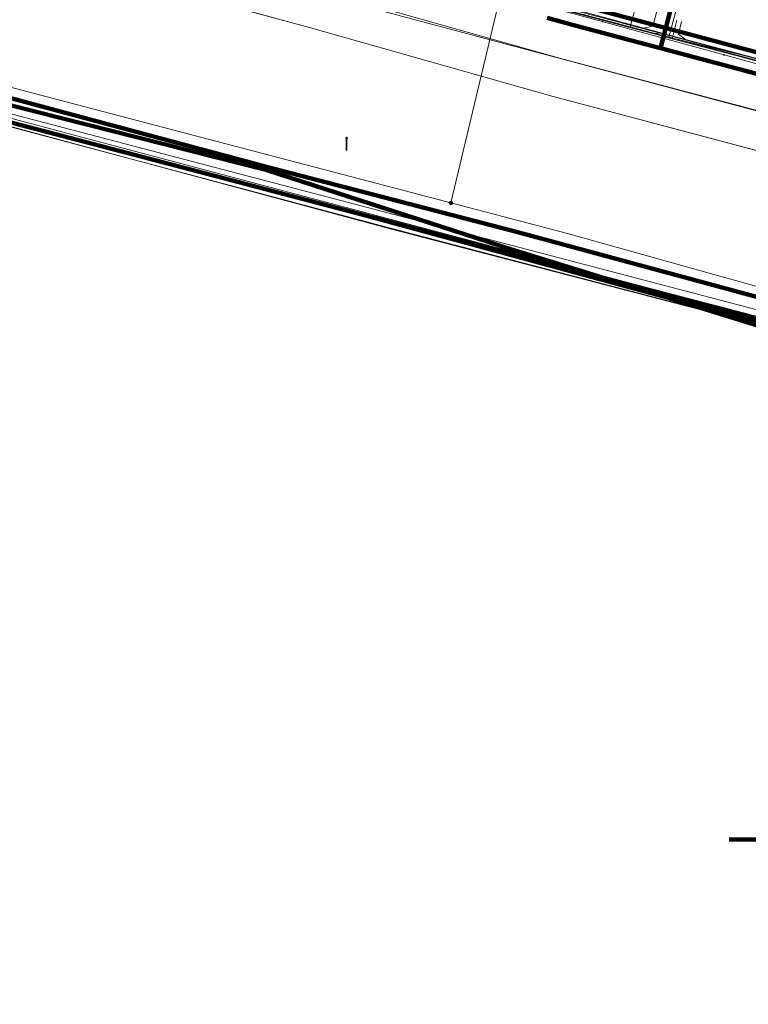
# Model space of a CAD drawing. Extents: x 152558 to 154479, y 462974 to 463683.
# Tile 510 of 638: x 153802 to 153847, y 463391 to 463452. Entities that reach past the tile are written whole.
import ezdxf
from ezdxf.lldxf.tags import DXFTag

# ---------------------------------------------------------------- set-up
doc = ezdxf.new("R2010")
doc.units = 0
doc.header["$LTSCALE"] = 0.2
doc.layers.get('0').update_dxf_attribs({"linetype": 'CONTINUOUS'})
for name, color, linetype, lineweight in [('B-RO-KL-DATA_COAXIAAL_17_ZIGGO BV-G', 90, 'KL-DATA-N', 18), ('B-RO-KL-DATA_COAXIAAL_7_ZIGGO BV-G', 90, 'KL-DATA-N', 18), ('B-RO-KL-DATA_DUCT_ZIGGO BV-G', 90, 'CONTINUOUS', 100), ('B-RO-KL-DATA_EUROFIBER NEDERLAND BV-G', 90, 'KL-DATA-N', 18), ('B-RO-KL-DATA_HULPSTUK_KPN BV-S', 90, 'CONTINUOUS', 25), ('B-RO-KL-DATA_KABELBED_KPN BV-G', 90, 'CONTINUOUS', 100), ('B-RO-KL-DATA_KABELBED_ZIGGO BV-G', 90, 'CONTINUOUS', 100), ('B-RO-KL-DATA_REGGEFIBER OPERATOR BV-G', 90, 'KL-DATA-N', 18), ('B-RO-KL-DATA_STEDIN NETBEHEER BV-G', 90, 'KL-DATA-N', 18), ('B-RO-KL-ET_LS_400 V_STEDIN NETBEHEER BV-G', 190, 'KL-LS-N', 18), ('B-RO-KL-ET_LS_GEMEENTE AMERSFOORT-S', 190, 'CONTINUOUS', 25), ('B-RO-KL-ET_LS_HULPSTUK_STEDIN NETBEHEER BV-S', 190, 'CONTINUOUS', 25), ('B-RO-KL-ET_MS_10 KV_STEDIN NETBEHEER BV-G', 130, 'KL-MS-N', 18), ('B-RO-KL-GAS_LD_KOPER_22_0.1 BAR_STEDIN NETBEHEER BV-G', 50, 'KL-GAS-LD-N', 18), ('B-RO-KL-GAS_LD_PE_32_0.1 BAR_STEDIN NETBEHEER BV-G', 50, 'KL-GAS-LD-N', 18), ('B-RO-KL-GAS_LD_PVC_160_0.1 BAR_STEDIN NETBEHEER BV-G', 50, 'KL-GAS-LD-N', 18), ('B-RO-KL-WATER_100_VITENS-G', 170, 'KL-WATER-N', 18), ('B-RO-KL-WATER_150_VITENS-G', 170, 'KL-WATER-N', 18), ('B-RO-KL-WATER_HULPSTUK_VITENS-S', 170, 'CONTINUOUS', 25)]:
    doc.layers.add(name, color=color, linetype=linetype, lineweight=lineweight)
doc.styles.add('NLCS-ISO', font='NLCS-ISO.ttf')
tags = doc.linetypes.add('KL-DATA-N', pattern='A,4,-1,[101,NLCS.SHX,S=0.5,R=0,X=0,Y=0],-1,4,-1,["D",Standard,S=1,R=0,X=-0.25,Y=-0.5],-1.5', length=12.5).pattern_tags.tags
tags[18] = DXFTag(74, 10)
tags = doc.linetypes.add('KL-GAS-LD-N', pattern='A,4,-1,[69,NLCS.SHX,S=0.5,R=0,X=0,Y=0],-1,4,-1,["L",Standard,S=1,R=0,X=0.25,Y=-0.5],-2', length=13).pattern_tags.tags
tags[18] = DXFTag(74, 10)
tags = doc.linetypes.add('KL-LS-N', pattern='A,4,-1,[103,NLCS.SHX,S=0.75,R=0,X=0,Y=0],-1,4,-1,["L",Standard,S=1,R=0,X=0,Y=-0.5],-2', length=13).pattern_tags.tags
tags[18] = DXFTag(74, 10)
tags = doc.linetypes.add('KL-MS-N', pattern='A,4,-1,[103,NLCS.SHX,S=0.75,R=0,X=0,Y=0],-1,4,-1,["M",Standard,S=1,R=0,X=0,Y=-0.5],-2', length=13).pattern_tags.tags
tags[18] = DXFTag(74, 10)
doc.linetypes.add('KL-WATER-N', pattern='A,7,-0.5,[168,NLCS.SHX,S=0.75,R=0,X=0.75,Y=0],-2', length=9.5)

# ---------------------------------------------------------------- blocks, each defined once
blk = doc.blocks.new('SKL-WTB_HULP_MOF-SO')
at = {"linetype": 'ByBlock', "lineweight": 18}
h = blk.add_hatch(color=0, dxfattribs=at)
h.dxf.hatch_style = 1
h.paths.add_polyline_path([(-0.5625, 0, 1), (0.5625, 0, 1)])
at = {"color": 0, "linetype": 'ByBlock', "lineweight": 18}
blk.add_circle((0, 0), 0.5625, dxfattribs=at)
at = {"color": 0, "linetype": 'ByBlock', "lineweight": 18, "style": 'NLCS-ISO', "flags": 1}
for tag, p in [('TYPE', (1.5, 0)), ('OMSCHRIJVING', (1.5, -3)), ('LABEL', (1.5, -1.5))]:
    blk.add_attdef(tag, p, '', height=1, dxfattribs=at)
blk = doc.blocks.new('SKL-WTB_HULP_OVERIG-SO')
at = {"color": 0, "linetype": 'ByBlock', "lineweight": 18}
for points in [[(-0.14, 0.14), (0.14, -0.14)], [(0.14, 0.14), (-0.14, -0.14)]]:
    blk.add_lwpolyline(points, dxfattribs=at)
at = {"color": 0, "linetype": 'ByBlock', "lineweight": 18, "style": 'NLCS-ISO', "flags": 1}
for tag, p in [('TYPE', (1.5, 0)), ('OMSCHRIJVING', (1.5, -3)), ('LABEL', (1.5, -1.5))]:
    blk.add_attdef(tag, p, '', height=1, dxfattribs=at)
blk = doc.blocks.new('SKL-ET_LS_MAST-SO')
for p, q in [((-0.05, 2.07), (0.05, 2.07)), ((-0.05, -2), (0.05, -2))]:
    blk.add_line(p, q)
for points in [[(-0.18, 1.76), (-0.22, 1.76), (-0.22, 1.84), (-0.18, 1.84), (-0.18, 1.79)], [(-0.18, 1.49), (-0.22, 1.49), (-0.22, 1.57), (-0.18, 1.57), (-0.18, 1.52)], [(-0.18, 1.79), (-0.05, 1.79)], [(-0.18, 1.76), (-0.05, 1.76)], [(-0.18, 1.52), (-0.05, 1.52)], [(-0.18, 1.49), (-0.05, 1.49)], [(-0.05, -2), (-0.05, 2.07)], [(0.05, -2), (0.05, 2.07)], [(0.18, 1.92), (0.05, 1.92)], [(0.18, 1.89), (0.05, 1.89)], [(0.18, 1.66), (0.05, 1.66)], [(0.18, 1.63), (0.05, 1.63)], [(0.18, 1.39), (0.05, 1.39)], [(0.18, 1.36), (0.05, 1.36)], [(0.18, 1.89), (0.22, 1.89), (0.22, 1.97), (0.18, 1.97), (0.18, 1.92)], [(0.18, 1.63), (0.22, 1.63), (0.22, 1.71), (0.18, 1.71), (0.18, 1.66)], [(0.18, 1.36), (0.22, 1.36), (0.22, 1.44), (0.18, 1.44), (0.18, 1.39)]]:
    blk.add_lwpolyline(points)

msp = doc.modelspace()

# ---------------------------------------------------------------- linework, layer by layer
at = {"layer": 'B-RO-KL-DATA_COAXIAAL_17_ZIGGO BV-G', "flags": 128}
msp.add_lwpolyline([(153828.551, 463438.59), (153823.579, 463439.894)], dxfattribs=at)
msp.add_lwpolyline([(153828.551, 463438.59), (153823.579, 463439.894)], dxfattribs=at)
at = {"layer": 'B-RO-KL-DATA_COAXIAAL_7_ZIGGO BV-G', "flags": 128}
msp.add_lwpolyline([(153867.288, 463426.344), (153867.714, 463427.941), (153867.74, 463428.04), (153868.548, 463431.071), (153870.835, 463439.647), (153871.882, 463443.576), (153871.301, 463443.731), (153861.702, 463446.288), (153859.881, 463446.773), (153855.891, 463447.836), (153854.087, 463448.316), (153848.284, 463449.862), (153847.708, 463450.015), (153836.717, 463452.943), (153837.238, 463454.877)], dxfattribs=at)
at = {"layer": 'B-RO-KL-DATA_DUCT_ZIGGO BV-G', "flags": 128}
for points in [[(153940.803, 463406.022), (153929.841, 463409.175), (153928.395, 463409.591), (153925.205, 463410.713), (153918.539, 463413.057), (153916.307, 463413.842), (153913.345, 463414.884), (153912.442, 463415.151), (153912.169, 463415.231), (153897.074, 463419.503), (153875.963, 463425.572), (153867.714, 463427.941), (153864.876, 463428.755), (153864.91, 463428.89), (153864.622, 463428.976), (153860.532, 463430.001), (153852.392, 463432.337), (153828.551, 463438.59), (153823.579, 463439.894), (153822.858, 463440.083), (153813.517, 463442.533), (153788.539, 463449.083)], [(153940.923, 463406.507), (153928.61, 463410.465), (153918.539, 463413.057), (153916.307, 463413.842), (153913.345, 463414.884), (153912.442, 463415.151), (153912.169, 463415.231), (153897.074, 463419.503), (153875.963, 463425.572), (153867.714, 463427.941), (153864.876, 463428.755), (153864.91, 463428.89), (153864.622, 463428.976), (153860.532, 463430.001), (153852.392, 463432.337), (153828.551, 463438.59), (153823.579, 463439.894), (153822.858, 463440.083), (153813.517, 463442.533), (153788.539, 463449.083)], [(153788.539, 463449.083), (153813.517, 463442.533), (153822.858, 463440.083), (153823.579, 463439.894), (153828.551, 463438.59), (153852.392, 463432.337), (153860.532, 463430.001), (153864.622, 463428.976), (153864.91, 463428.89), (153864.876, 463428.755), (153867.714, 463427.941), (153875.963, 463425.572), (153897.074, 463419.503), (153912.169, 463415.231), (153912.442, 463415.151), (153913.345, 463414.884), (153916.307, 463413.842), (153918.539, 463413.057), (153928.61, 463410.465), (153940.923, 463406.507)], [(153940.923, 463406.507), (153928.61, 463410.465), (153918.539, 463413.057), (153916.307, 463413.842), (153913.345, 463414.884), (153912.442, 463415.151), (153912.169, 463415.231), (153897.074, 463419.503), (153875.963, 463425.572), (153867.714, 463427.941), (153864.876, 463428.755), (153864.91, 463428.89), (153864.622, 463428.976), (153860.532, 463430.001), (153852.392, 463432.337), (153828.551, 463438.59), (153823.579, 463439.894), (153822.858, 463440.083), (153813.517, 463442.533), (153788.539, 463449.083)], [(153788.539, 463449.083), (153813.517, 463442.533), (153822.858, 463440.083), (153823.579, 463439.894), (153828.551, 463438.59), (153852.392, 463432.337), (153860.532, 463430.001), (153864.622, 463428.976), (153864.91, 463428.89), (153864.876, 463428.755), (153867.714, 463427.941), (153875.963, 463425.572), (153897.074, 463419.503), (153912.169, 463415.231), (153912.442, 463415.151), (153913.345, 463414.884), (153916.307, 463413.842), (153918.539, 463413.057), (153928.61, 463410.465), (153940.923, 463406.507)], [(153940.923, 463406.507), (153928.61, 463410.465), (153918.539, 463413.057), (153916.307, 463413.842), (153913.345, 463414.884), (153912.442, 463415.151), (153912.169, 463415.231), (153897.074, 463419.503), (153875.963, 463425.572), (153867.714, 463427.941), (153864.876, 463428.755), (153864.91, 463428.89), (153864.622, 463428.976), (153860.532, 463430.001), (153852.392, 463432.337), (153828.551, 463438.59), (153823.579, 463439.894), (153822.858, 463440.083), (153813.517, 463442.533), (153788.539, 463449.083)], [(153940.923, 463406.507), (153928.61, 463410.465), (153918.539, 463413.057), (153916.307, 463413.842), (153913.345, 463414.884), (153912.442, 463415.151), (153912.169, 463415.231), (153897.074, 463419.503), (153875.963, 463425.572), (153867.714, 463427.941), (153864.876, 463428.755), (153864.91, 463428.89), (153864.622, 463428.976), (153860.532, 463430.001), (153852.392, 463432.337), (153828.551, 463438.59), (153823.579, 463439.894), (153822.858, 463440.083), (153813.517, 463442.533), (153788.539, 463449.083)], [(153940.923, 463406.507), (153928.61, 463410.465), (153918.539, 463413.057), (153916.307, 463413.842), (153913.345, 463414.884), (153912.442, 463415.151), (153912.169, 463415.231), (153897.074, 463419.503), (153875.963, 463425.572), (153867.714, 463427.941), (153864.876, 463428.755), (153864.91, 463428.89), (153864.622, 463428.976), (153860.532, 463430.001), (153852.392, 463432.337), (153828.551, 463438.59), (153823.579, 463439.894), (153822.858, 463440.083), (153813.517, 463442.533), (153788.539, 463449.083)], [(153940.923, 463406.507), (153928.61, 463410.465), (153918.539, 463413.057), (153916.307, 463413.842), (153913.345, 463414.884), (153912.442, 463415.151), (153912.169, 463415.231), (153897.074, 463419.503), (153875.963, 463425.572), (153867.714, 463427.941), (153864.876, 463428.755), (153864.91, 463428.89), (153864.622, 463428.976), (153860.532, 463430.001), (153852.392, 463432.337), (153828.551, 463438.59), (153823.579, 463439.894), (153822.858, 463440.083), (153813.517, 463442.533), (153788.539, 463449.083)], [(153788.539, 463449.083), (153813.517, 463442.533), (153822.858, 463440.083), (153823.579, 463439.894), (153828.551, 463438.59), (153852.392, 463432.337), (153860.532, 463430.001), (153864.622, 463428.976), (153864.91, 463428.89), (153864.876, 463428.755), (153867.714, 463427.941), (153875.963, 463425.572), (153897.074, 463419.503), (153912.169, 463415.231), (153912.442, 463415.151), (153913.345, 463414.884), (153916.307, 463413.842), (153918.539, 463413.057), (153928.61, 463410.465), (153940.923, 463406.507)], [(153940.923, 463406.507), (153928.61, 463410.465), (153918.539, 463413.057), (153916.307, 463413.842), (153913.345, 463414.884), (153912.442, 463415.151), (153912.169, 463415.231), (153897.074, 463419.503), (153875.963, 463425.572), (153867.714, 463427.941), (153864.876, 463428.755), (153864.91, 463428.89), (153864.622, 463428.976), (153860.532, 463430.001), (153852.392, 463432.337), (153828.551, 463438.59), (153823.579, 463439.894), (153822.858, 463440.083), (153813.517, 463442.533), (153788.539, 463449.083)]]:
    msp.add_lwpolyline(points, dxfattribs=at)
at = {"layer": 'B-RO-KL-DATA_EUROFIBER NEDERLAND BV-G', "flags": 128}
for points in [[(153468.28, 463410.709), (153474.1, 463405.3), (153477.2, 463402), (153482.8, 463396.5), (153483.4, 463396.1), (153484.5, 463395.7), (153485.1, 463395.1), (153485.4, 463394.6), (153489.3, 463383.7), (153490.1, 463382.6), (153492.1, 463377.5), (153494.9, 463369), (153496.7, 463364.6), (153498.9, 463358.9), (153501, 463356.3), (153505.1, 463353.7), (153510.5, 463352.7), (153530.4, 463349.1), (153532.5, 463348.3), (153547.9, 463345.7), (153551.9, 463346.5), (153555.7, 463348.2), (153557.3, 463348.2), (153558.5, 463347.8), (153559.2, 463347.2), (153560.9, 463345.6), (153561.7, 463345), (153561.8, 463344.9), (153568.5, 463352.7), (153576.9, 463362.5), (153578.8, 463365), (153584.8, 463371.9), (153585.8, 463373.1), (153593.1, 463375.7), (153602.2, 463379), (153603.8, 463379.4), (153605.2, 463379.4), (153609.1, 463378.7), (153626, 463375.8), (153642.2, 463372.7), (153655.9, 463370.3), (153658, 463369.7), (153659.2, 463368.7), (153659.9, 463368.7), (153667.9, 463367.3), (153668.5, 463367.2), (153668.8, 463368.3), (153670, 463374.4), (153671.1, 463375.4), (153672.1, 463376.5), (153672.6, 463378.9), (153676.2, 463398.8), (153679.2, 463403.2), (153680.4, 463405.6), (153682.6, 463410.3), (153684.2, 463415.8), (153686.1, 463425.6), (153688.2, 463439.2), (153691.7, 463458.3), (153692.5, 463459.2), (153694.5, 463469.3), (153695, 463472.5), (153695.6, 463473), (153696.8, 463473.3), (153714.4, 463468.6), (153734.1, 463463.4), (153764.6, 463455.2), (153795.3, 463447.1), (153824.6, 463439.2), (153850.3, 463432.5), (153853.5, 463431.6), (153854.6, 463431.1), (153855.6, 463430.2), (153856.9, 463429.6), (153858.6, 463429.2), (153862.3, 463428.3), (153862.8, 463428.3), (153863.4, 463428.4), (153864.6, 463428.2), (153865.4, 463427.8), (153867.6, 463427.3), (153869.5, 463426.7), (153870.3, 463426.8), (153872.6, 463426.9), (153881.5, 463424.5), (153892.7, 463421.2), (153908.9, 463416.3), (153914.4, 463414.6), (153916.7, 463413.8), (153917.9, 463413.7), (153924.7, 463411.6), (153925.7, 463411.2), (153926.3, 463411), (153927, 463410.3), (153937.8, 463407.2), (153962.3, 463400.1), (153977.3, 463395.5), (153980.3, 463394.8), (153982.6, 463394.8), (153989.8, 463392.6), (153994, 463391.5), (154002.9, 463388.7), (154017.2, 463384.4), (154040.4, 463377.4), (154061, 463371.2), (154063.8, 463370.2), (154064.9, 463369.4), (154072.3, 463366.7), (154077.4, 463364.9), (154077.8, 463364.4), (154078.3, 463363.6), (154083.9, 463361.2), (154085.3, 463360), (154131.3, 463340.4), (154133.3, 463339.8), (154135, 463340.5), (154137.2, 463340.5), (154195.5, 463339), (154196.5, 463338.8), (154205.1, 463318.8), (154207.907, 463314.948), (154215.408, 463306.208), (154238.158, 463279.967), (154239.892, 463278.39), (154243.9, 463273.8), (154244.9, 463273.2), (154246.4, 463273.4), (154247.978, 463272.872), (154250.1, 463272.8), (154252.7, 463273.5), (154255.6, 463274.8), (154256.5, 463274.3)], [(153468.28, 463410.709), (153474.1, 463405.3), (153477.2, 463402), (153482.8, 463396.5), (153483.4, 463396.1), (153484.5, 463395.7), (153485.1, 463395.1), (153485.4, 463394.6), (153489.3, 463383.7), (153490.1, 463382.6), (153492.1, 463377.5), (153494.9, 463369), (153496.7, 463364.6), (153498.9, 463358.9), (153501, 463356.3), (153505.1, 463353.7), (153530.4, 463349.1), (153532.5, 463348.3), (153547.9, 463345.7), (153551.9, 463346.5), (153555.7, 463348.2), (153557.3, 463348.2), (153558.5, 463347.8), (153560.9, 463345.6), (153561.7, 463345), (153561.8, 463344.9), (153576.9, 463362.5), (153578.8, 463365), (153584.8, 463371.9), (153585.8, 463373.1), (153602.2, 463379), (153603.8, 463379.4), (153605.2, 463379.4), (153626, 463375.8), (153642.2, 463372.7), (153655.9, 463370.3), (153658, 463369.7), (153659.2, 463368.7), (153659.9, 463368.7), (153668.5, 463367.2), (153668.8, 463368.3), (153670, 463374.4), (153671.1, 463375.4), (153672.1, 463376.5), (153672.6, 463378.9), (153676.2, 463398.8), (153679.2, 463403.2), (153682.6, 463410.3), (153684.2, 463415.8), (153686.1, 463425.6), (153688.2, 463439.2), (153691.7, 463458.3), (153692.5, 463459.2), (153694.5, 463469.3), (153695, 463472.5), (153695.6, 463473), (153696.8, 463473.3), (153734.1, 463463.4), (153764.6, 463455.2), (153795.3, 463447.1), (153824.6, 463439.2), (153850.3, 463432.5), (153853.5, 463431.6), (153854.6, 463431.1), (153855.6, 463430.2), (153856.9, 463429.6), (153858.6, 463429.2), (153862.3, 463428.3), (153863.4, 463428.4), (153864.6, 463428.2), (153865.4, 463427.8), (153867.6, 463427.3), (153869.5, 463426.7), (153872.6, 463426.9), (153881.5, 463424.5), (153892.7, 463421.2), (153914.4, 463414.6), (153916.7, 463413.8), (153917.9, 463413.7), (153924.7, 463411.6), (153925.7, 463411.2), (153926.3, 463411), (153927, 463410.3), (153962.3, 463400.1), (153977.3, 463395.5), (153980.3, 463394.8), (153982.6, 463394.8), (153989.8, 463392.6), (153991.256, 463392.215), (153991.86, 463392.39)]]:
    msp.add_lwpolyline(points, dxfattribs=at)
at = {"layer": 'B-RO-KL-DATA_KABELBED_KPN BV-G', "flags": 128}
for points in [[(153726.457, 463465.277), (153783.339, 463451.352), (153816.89, 463442.852), (153832.043, 463437.939), (153853.247, 463431.389), (153854.403, 463431.103)], [(153839.975, 463450.729), (153841.231, 463450.394), (153842.073, 463453.568)], [(153783.437, 463452.051), (153804.374, 463446.423), (153816.957, 463443.042), (153832.337, 463439.03), (153855.864, 463432.663), (153863.385, 463430.629), (153865.956, 463430.188), (153872.429, 463428.549), (153888.522, 463423.992), (153907.25, 463418.837), (153908.108, 463418.22), (153913.538, 463416.924), (153917.644, 463415.929), (153925.11, 463413.286), (153928.967, 463411.922), (153937.019, 463409.052), (153941.133, 463407.587), (153953.21, 463403.789)], [(153834.236, 463452.283), (153835.796, 463451.842), (153839.975, 463450.729), (153841.231, 463450.394), (153850.75, 463447.859), (153855.581, 463446.572), (153858.381, 463445.826)]]:
    msp.add_lwpolyline(points, dxfattribs=at)
at = {"layer": 'B-RO-KL-DATA_KABELBED_ZIGGO BV-G', "flags": 128}
for points in [[(153813.517, 463442.533), (153788.539, 463449.083), (153741.205, 463461.949)], [(153836.717, 463452.943), (153847.708, 463450.015)], [(153822.858, 463440.083), (153813.517, 463442.533)], [(153823.579, 463439.894), (153822.858, 463440.083)], [(153853.484, 463431.75), (153822.858, 463440.083)], [(153828.551, 463438.59), (153823.579, 463439.894)], [(153864.876, 463428.755), (153864.91, 463428.89), (153864.622, 463428.976), (153860.532, 463430.001), (153852.392, 463432.337), (153828.551, 463438.59)], [(153845.489, 463401.439), (153850.195, 463401.439), (153856.676, 463396.036)]]:
    msp.add_lwpolyline(points, dxfattribs=at)
at = {"layer": 'B-RO-KL-DATA_REGGEFIBER OPERATOR BV-G', "flags": 128}
for points in [[(153131, 463431.7), (153133.1, 463432.5), (153135.4, 463432.2), (153155.7, 463428.9), (153175.9, 463425.6), (153177.3, 463424.9), (153178, 463423.9), (153178.2, 463422.1), (153177.7, 463418.5), (153178.3, 463418.4), (153182.7, 463417.7), (153183.3, 463417.5), (153183.5, 463419), (153184.2, 463421.4), (153185.5, 463422.5), (153187.6, 463422.9), (153190, 463422.5), (153204.7, 463419.9), (153226.2, 463416), (153236.1, 463414.2), (153237.6, 463412.5), (153238.2, 463410.6), (153238.2, 463409.9), (153238.1, 463408.2), (153238.2, 463407.9), (153243.5, 463407), (153243.9, 463406.9), (153244.2, 463408.4), (153245.3, 463410.7), (153248.2, 463412.3), (153249.7, 463412.2), (153268.1, 463409), (153292.7, 463404.7), (153294.7, 463403.4), (153296.2, 463403.2), (153296.4, 463403.1), (153297.5, 463402.9), (153298.4, 463402.6), (153299.2, 463402.5), (153304.9, 463401.2), (153305.2, 463401.2), (153307.1, 463400.8), (153310.9, 463400.6), (153333.1, 463396.6), (153341.8, 463395.1), (153343.9, 463394.2), (153346.4, 463391.9), (153346.5, 463391.6), (153354.7, 463390.6), (153357.3, 463390.9), (153359.8, 463391.2), (153362.3, 463391.5), (153367.5, 463390.5), (153368.5, 463390.7), (153370.7, 463404.7), (153371.2, 463408.1), (153372.4, 463415.4), (153372.9, 463418.7), (153373.1, 463419.6), (153374.2, 463420), (153375.2, 463420.4), (153397.3, 463416.9), (153413.7, 463413.9), (153413.8, 463413.2), (153413.4, 463410.6), (153413.5, 463409.8), (153415.2, 463409.4), (153420.9, 463408.3), (153424.9, 463407.4), (153425.2, 463408), (153426.4, 463412), (153427.3, 463412.7), (153427.9, 463413.5), (153428.6, 463418.2), (153428.6, 463418.5), (153437.4, 463416.7), (153440.9, 463415.8), (153454.5, 463412.9), (153457.3, 463412.3), (153462.1, 463411.4), (153464.6, 463411), (153465.5, 463411.3), (153467, 463411.5), (153467.5, 463411.4), (153474.1, 463405.3), (153477.2, 463402), (153482.8, 463396.5), (153483.4, 463396.1), (153484.5, 463395.7), (153485.1, 463395.1), (153485.4, 463394.6), (153489.3, 463383.7), (153490.1, 463382.6), (153492.1, 463377.5), (153495, 463368.8), (153496.7, 463364.6), (153498.3, 463360.6), (153498.9, 463358.9), (153501, 463356.3), (153505.1, 463353.7), (153510.5, 463352.7), (153530.4, 463349.1), (153532.5, 463348.3), (153547.9, 463345.7), (153551.9, 463346.5), (153555.7, 463348.2), (153557.3, 463348.2), (153558.5, 463347.8), (153561.7, 463345), (153561.8, 463344.9), (153568.5, 463352.7), (153576.9, 463362.5), (153578.8, 463365), (153584.8, 463371.9), (153585.8, 463373.1), (153593.1, 463375.7), (153602.2, 463379), (153603.8, 463379.4), (153605.2, 463379.4), (153609.1, 463378.7), (153626, 463375.8), (153642.2, 463372.7), (153655.9, 463370.3), (153658, 463369.7), (153659.2, 463368.7), (153659.9, 463368.7), (153667.9, 463367.3), (153669, 463367.1), (153668.8, 463368.3), (153670, 463374.4), (153671.1, 463375.4), (153672.1, 463376.5), (153672.7, 463379.1), (153676.2, 463398.8), (153678.8, 463402.6), (153679.5, 463403.8), (153680.4, 463405.6), (153682.6, 463410.3), (153684.2, 463415.8), (153686.1, 463425.6), (153687.2, 463431.7), (153688.2, 463439.2), (153691.7, 463458.3), (153692.5, 463459.2), (153694.5, 463469.3), (153695, 463472.5), (153695.6, 463473), (153696.8, 463473.3), (153714.4, 463468.6), (153734.1, 463463.4), (153764.6, 463455.2), (153795.3, 463447.1), (153824.6, 463439.2), (153850.3, 463432.5), (153853.5, 463431.6), (153854.6, 463431.1), (153855.6, 463430.2), (153856.9, 463429.6), (153858.6, 463429.2), (153862.3, 463428.3), (153862.8, 463428.3), (153863.4, 463428.4), (153864.6, 463428.2), (153865.4, 463427.8), (153867.6, 463427.3), (153869.5, 463426.7), (153870.3, 463426.8), (153872.6, 463426.9), (153881.5, 463424.5), (153892.7, 463421.2), (153908.9, 463416.3), (153914.4, 463414.6), (153916.7, 463413.8), (153917.9, 463413.7), (153924.7, 463411.6), (153925.7, 463411.2), (153926.3, 463411), (153927, 463410.3), (153937.8, 463407.2), (153962.3, 463400.1), (153977.3, 463395.5), (153980.3, 463394.8), (153982.6, 463394.8), (153989.8, 463392.6), (153994, 463391.5), (154002.9, 463388.7), (154017.2, 463384.4), (154041, 463377.3), (154061, 463371.2), (154063.8, 463370.2), (154064.9, 463369.4), (154077.4, 463364.9), (154078.3, 463363.6), (154083.9, 463361.2), (154085.3, 463360), (154131.3, 463340.4), (154133.3, 463339.8), (154135, 463340.5), (154137.2, 463340.5), (154195.5, 463339), (154196.5, 463338.8), (154202.6, 463324.3), (154205.1, 463318.8), (154207.8, 463315.1), (154212, 463310.1), (154214, 463307.9), (154215.9, 463305.7), (154217.9, 463303.5), (154219.9, 463301.3), (154238, 463280.1), (154240.1, 463278.2), (154243.9, 463273.8), (154244.6, 463273), (154246.2, 463273.4), (154246.4, 463273.4), (154248.2, 463272.9), (154250.1, 463272.8), (154252.7, 463273.5), (154258.4, 463276.1), (154262.2, 463278.2), (154278.3, 463284.9), (154306.7, 463297.1), (154330.5, 463306.7), (154333.4, 463304.3), (154337.9, 463299.7), (154338.9, 463298.8), (154341.6, 463297.8), (154344.4, 463297.1), (154346.8, 463297), (154349.2, 463297.2), (154351.6, 463297.9), (154354.8, 463299.1), (154356, 463299.4), (154357.5, 463298.9), (154358.1, 463298.7), (154361.192, 463299.949)], [(153694.46, 463469.339), (153694.958, 463472.509), (153695.578, 463473.035), (153696.805, 463473.275), (153714.428, 463468.615), (153734.14, 463463.365), (153764.63, 463455.19), (153795.285, 463447.063), (153824.633, 463439.249), (153850.287, 463432.512), (153853.506, 463431.597), (153854.631, 463431.117), (153855.638, 463430.184), (153856.888, 463429.598)], [(153840.005, 463454.099), (153839.361, 463451.713), (153841.747, 463451.085)], [(153841.747, 463451.085), (153842.393, 463453.481)], [(153841.747, 463451.085), (153852.479, 463448.466)]]:
    msp.add_lwpolyline(points, dxfattribs=at)
at = {"layer": 'B-RO-KL-DATA_STEDIN NETBEHEER BV-G', "flags": 128}
for points in [[(154241.663, 463272.775), (154240.779, 463273.319), (154238.716, 463275.312), (154219.28, 463297.994), (154209.469, 463309.481), (154205.844, 463312.881), (154202.281, 463315.87), (154197.657, 463319.445), (154195.282, 463321.202), (154168.159, 463335.795), (154154.035, 463339.957), (154153.41, 463340.426), (154153.097, 463341.129), (154153.097, 463341.715), (154155.16, 463351.571), (154153.857, 463351.607), (154153.071, 463351.777), (154152.269, 463351.826), (154143.433, 463353.101), (154139.353, 463354.145), (154133.483, 463355.941), (154111.247, 463365.15), (154102.91, 463369.317), (154098.034, 463371.285), (154083.4, 463376.845), (154070.391, 463380.933), (154042.913, 463389.369), (154000, 463402.641), (153971.113, 463411.354), (153951.788, 463417.517), (153936.83, 463421.583), (153912.116, 463429.29), (153901.725, 463431.913), (153899.74, 463432.245), (153897.717, 463432.796), (153892.884, 463431.796), (153879.879, 463435.343), (153872.535, 463437.292), (153870.878, 463438.371), (153868.804, 463439.134), (153866.524, 463438.937), (153834.598, 463447.402), (153819.304, 463451.731), (153785.875, 463460.819), (153738.066, 463474.273), (153704.153, 463482.996), (153640.722, 463500), (153619.302, 463505.321), (153578.059, 463516.512), (153523.566, 463531.081), (153512.661, 463534.039), (153484.716, 463541.417), (153458.418, 463548.696), (153457.352, 463553.635), (153413.527, 463565.319), (153389.742, 463571.84), (153370.691, 463576.739), (153320.778, 463590.118), (153286.029, 463599.544), (153248.965, 463609.62), (153211.671, 463619.676), (153176.869, 463628.98), (153157.188, 463635.289), (153111.754, 463653.166), (153096.88, 463659.382), (153091.537, 463661.836)], [(153955.961, 463418.375), (153952.326, 463419.494), (153937.447, 463423.85), (153919.554, 463429.648), (153894.54, 463437.133), (153836.031, 463452.712), (153820.669, 463456.749), (153787.289, 463465.927), (153763.353, 463472.231), (153739.302, 463478.912), (153705.44, 463487.828), (153685.861, 463493.176), (153684.756, 463494.085), (153645.118, 463504.529), (153582.945, 463521.323), (153579.539, 463522.017), (153534.943, 463533.939), (153503.696, 463542.348), (153473.263, 463550.442)], [(153815.794, 463455.174), (153819.935, 463454.048), (153835.224, 463449.719), (153854.145, 463444.702)]]:
    msp.add_lwpolyline(points, dxfattribs=at)
at = {"layer": 'B-RO-KL-ET_LS_400 V_STEDIN NETBEHEER BV-G', "flags": 128}
for points in [[(153644.703, 463503.015), (153654.433, 463500.381), (153678.351, 463493.736), (153701.049, 463488.947), (153705.4, 463487.683), (153739.24, 463478.669), (153740.768, 463478.458), (153747.233, 463476.741), (153763.379, 463472.327), (153785.883, 463466.264), (153787.289, 463465.927), (153820.695, 463456.845), (153831.924, 463453.613), (153836.005, 463452.615), (153861.496, 463445.856), (153878.911, 463441.187), (153883.232, 463439.926), (153894.488, 463436.94), (153894.871, 463436.818)], [(153828.283, 463440.827), (153807.935, 463446.173), (153788.092, 463451.386), (153741.118, 463463.905), (153739.687, 463464.286), (153737.119, 463464.974), (153735.407, 463465.343), (153733.038, 463465.751), (153732.6, 463465.859)], [(153828.283, 463440.827), (153831.974, 463456.291), (153832.167, 463457.037)], [(153841.989, 463453.59), (153841.383, 463451.345), (153840.853, 463451.299), (153840.848, 463451.28)], [(153890.829, 463440.632), (153890.779, 463440.639), (153890.743, 463439.68), (153890.883, 463438.73), (153891.198, 463437.822), (153891.239, 463437.75), (153883.219, 463439.878), (153878.897, 463441.139), (153876.594, 463441.756), (153869.052, 463443.778), (153863.716, 463445.209), (153859.526, 463446.327), (153856.695, 463447.078), (153854.227, 463447.732), (153853.065, 463448.041), (153850.594, 463448.696), (153845.674, 463450), (153841.967, 463450.983), (153840.848, 463451.28), (153839.573, 463451.618), (153835.993, 463452.567), (153834.34, 463452.971)], [(153842.254, 463452.129), (153841.967, 463450.983)], [(153828.283, 463440.827), (153835.49, 463438.934), (153844.256, 463436.48), (153855.565, 463433.314), (153855.662, 463433.287), (153883.344, 463425.537)]]:
    msp.add_lwpolyline(points, dxfattribs=at)
at = {"layer": 'B-RO-KL-ET_MS_10 KV_STEDIN NETBEHEER BV-G', "flags": 128}
for points in [[(153525.302, 463538.082), (153523.788, 463532.89), (153523.686, 463532.602), (153523.642, 463532.379), (153523.624, 463532.17), (153523.636, 463531.908), (153523.679, 463531.666), (153523.747, 463531.45), (153523.806, 463531.318), (153523.891, 463531.191), (153523.995, 463531.078), (153524.115, 463530.984), (153524.25, 463530.911), (153524.394, 463530.861), (153578.059, 463516.512), (153619.302, 463505.321), (153640.722, 463500), (153704.153, 463482.996), (153737.938, 463473.79), (153785.875, 463460.819), (153819.304, 463451.731), (153834.598, 463447.402), (153866.524, 463438.937), (153868.804, 463439.134), (153870.878, 463438.371)], [(153888.138, 463422.544), (153888.613, 463422.509), (153889.087, 463422.565), (153889.541, 463422.712), (153889.958, 463422.942), (153890.324, 463423.249), (153890.623, 463423.619), (153893.45, 463434.184), (153860.713, 463442.96), (153859.129, 463445.134), (153854.617, 463446.454), (153852.038, 463445.231), (153786.409, 463462.747), (153704.488, 463484.253), (153645.43, 463500), (153578.365, 463517.672), (153533.774, 463529.593), (153524.143, 463532.499)], [(153879.203, 463425.529), (153878.454, 463425.727), (153877.475, 463425.781), (153875.534, 463425.608), (153874.765, 463425.702), (153865.495, 463428.345), (153854.517, 463432.282), (153783.158, 463451.046), (153738.805, 463462.869), (153728.404, 463465.576), (153719.284, 463466.583), (153708.035, 463469.329), (153696.356, 463473.043), (153694.531, 463471.169), (153694.01, 463468.036), (153686.867, 463468.537), (153682.924, 463447.536), (153679.624, 463426.884), (153679.575, 463426.69)]]:
    msp.add_lwpolyline(points, dxfattribs=at)
at = {"layer": 'B-RO-KL-GAS_LD_KOPER_22_0.1 BAR_STEDIN NETBEHEER BV-G', "flags": 128}
msp.add_lwpolyline([(153842.545, 463452.056), (153842.348, 463451.268), (153842.783, 463450.943)], dxfattribs=at)
at = {"layer": 'B-RO-KL-GAS_LD_PE_32_0.1 BAR_STEDIN NETBEHEER BV-G', "flags": 128}
msp.add_lwpolyline([(153841.301, 463453.776), (153840.764, 463451.767), (153840.209, 463451.638)], dxfattribs=at)
at = {"layer": 'B-RO-KL-GAS_LD_PVC_160_0.1 BAR_STEDIN NETBEHEER BV-G', "flags": 128}
msp.add_lwpolyline([(153699.494, 463489.211), (153707.202, 463487.196), (153710.04, 463486.476), (153711.979, 463485.985), (153713.067, 463485.709), (153720.123, 463483.92), (153721.33, 463483.611), (153722.686, 463483.264), (153724.548, 463482.763), (153730.429, 463481.135), (153732.667, 463480.515), (153734.114, 463480.114), (153734.793, 463479.926), (153736.79, 463479.373), (153741.803, 463478.114), (153741.846, 463478.103), (153743.982, 463477.566), (153747.931, 463476.465), (153751.2, 463475.554), (153752.55, 463475.178), (153754.522, 463474.628), (153760.619, 463472.932), (153761.891, 463472.579), (153763.723, 463472.071), (153765.44, 463471.595), (153771.036, 463470.124), (153773.324, 463469.522), (153774.389, 463469.242), (153777.359, 463468.461), (153781.306, 463467.422), (153785.581, 463466.297), (153788.689, 463465.479), (153791.612, 463464.71), (153793.158, 463464.303), (153793.218, 463464.287), (153801.024, 463462.232), (153803.92, 463461.457), (153804.209, 463461.377), (153806.041, 463460.872), (153811.864, 463459.267), (153813.816, 463458.729), (153815.456, 463458.277), (153818.264, 463457.503), (153821.036, 463456.739), (153833.981, 463453.32), (153839.225, 463451.904), (153840.209, 463451.638), (153842.783, 463450.943), (153845.514, 463450.206), (153850.881, 463448.773), (153851.005, 463448.74), (153851.17, 463448.696), (153858.027, 463446.87), (153861.322, 463445.993), (153864.341, 463445.131), (153870.264, 463443.444), (153872.028, 463442.973), (153874.443, 463442.328), (153876.175, 463441.865), (153883.114, 463439.993)], dxfattribs=at)
at = {"layer": 'B-RO-KL-WATER_100_VITENS-G', "flags": 128}
msp.add_lwpolyline([(153831.454, 463453.746), (153837.641, 463452.048), (153845.172, 463449.981), (153851.007, 463448.38), (153855.656, 463447.104), (153862.676, 463445.177), (153869.952, 463443.18), (153874.602, 463441.904), (153883.37, 463439.498)], dxfattribs=at)
at = {"layer": 'B-RO-KL-WATER_150_VITENS-G', "flags": 128}
msp.add_lwpolyline([(153851.471, 463432.638), (153736.274, 463463.337)], dxfattribs=at)

# ---------------------------------------------------------------- block references
at = {"layer": 'B-RO-KL-DATA_HULPSTUK_KPN BV-S', "xscale": 0.2, "yscale": 0.2, "zscale": 0.2}
for name in ['SKL-WTB_HULP_MOF-SO', 'SKL-WTB_HULP_OVERIG-SO']:
    msp.add_blockref(name, (153839.975, 463450.729), dxfattribs=at)
at = {"layer": 'B-RO-KL-ET_LS_GEMEENTE AMERSFOORT-S', "xscale": 0.2, "yscale": 0.2, "zscale": 0.2}
msp.add_blockref('SKL-ET_LS_MAST-SO', (153821.828, 463444.481), dxfattribs=at)
at = {"layer": 'B-RO-KL-ET_LS_HULPSTUK_STEDIN NETBEHEER BV-S', "xscale": 0.2, "yscale": 0.2, "zscale": 0.2}
msp.add_blockref('SKL-WTB_HULP_MOF-SO', (153828.283, 463440.827), dxfattribs=at)
at = {"layer": 'B-RO-KL-WATER_HULPSTUK_VITENS-S', "xscale": 0.2, "yscale": 0.2, "zscale": 0.2}
for p in [(153837.641, 463452.048), (153845.172, 463449.981)]:
    msp.add_blockref('SKL-WTB_HULP_OVERIG-SO', p, dxfattribs=at)

doc.saveas('drawing.dxf')
